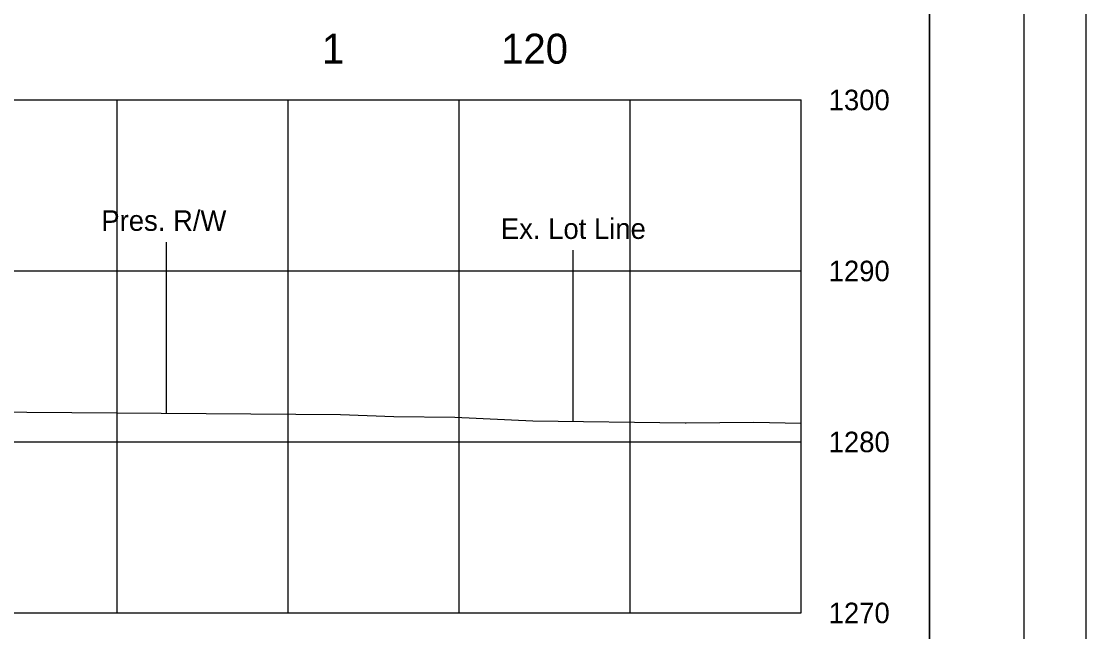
# Model space of a CAD drawing. Extents: x 2148105 to 2149976, y 144169 to 149705.
# Drawn here: x 2148517.7 to 2148579.9, y 144350.8 to 144386.5 of the extents above; entities that cross this region are included whole.
import ezdxf

# ---------------------------------------------------------------- set-up
doc = ezdxf.new("R2010")
doc.units = 0
for name, color, linetype in [('PH1a-PR-ServRd', 7, 'Continuous'), ('PR_Align_Ramp_A', 7, 'Continuous'), ('PR_Align_Ramp_E', 7, 'Continuous'), ('PR_Align_Ramp_J', 7, 'Continuous'), ('PR_Storm_Conc_Box_PH1B', 7, 'Continuous'), ('PR_Storm_Conc_Pipe_PH1B', 7, 'Continuous'), ('PR_Storm_Inlet_CICI_PH1B', 7, 'Continuous'), ('PR_Storm_MH_PH1A', 7, 'Continuous'), ('PR_Storm_MH_PH1B', 7, 'Continuous'), ('PR_Storm_Standard_Median_Drain_PH1A', 7, 'Continuous'), ('PR_Storm_Standard_Median_Drain_PH1B', 7, 'Continuous')]:
    doc.layers.add(name, color=color, linetype=linetype)

msp = doc.modelspace()

# ---------------------------------------------------------------- linework, layer by layer
at = {"layer": 'PH1a-PR-ServRd'}
msp.add_lwpolyline([(2148570.822, 144201.906), (2148255.822, 144201.906), (2148255.822, 144411.906), (2148570.822, 144411.906)], close=True, dxfattribs=at)
at = {"layer": 'PR_Align_Ramp_E'}
msp.add_lwpolyline([(2148219.947, 144425.156), (2148579.947, 144425.156), (2148579.947, 144185.156), (2148219.947, 144185.156)], close=True, dxfattribs=at)
at = {"layer": 'PR_Align_Ramp_J'}
msp.add_lwpolyline([(2148236.322, 144416.906), (2148576.322, 144416.906), (2148576.322, 144196.906), (2148236.322, 144196.906)], close=True, dxfattribs=at)
at = {"layer": 'PR_Storm_Conc_Box_PH1B'}
for p, q in [((2148263.322, 144381.906), (2148563.322, 144381.906)), ((2148523.322, 144351.906), (2148523.322, 144381.906)), ((2148533.322, 144351.906), (2148533.322, 144381.906)), ((2148543.322, 144351.906), (2148543.322, 144381.906)), ((2148553.322, 144351.906), (2148553.322, 144381.906)), ((2148563.322, 144351.906), (2148563.322, 144381.906)), ((2148263.322, 144371.906), (2148563.322, 144371.906)), ((2148263.322, 144361.906), (2148563.322, 144361.906)), ((2148263.322, 144351.906), (2148563.322, 144351.906))]:
    msp.add_line(p, q, dxfattribs=at)
at = {"layer": 'PR_Storm_Conc_Pipe_PH1B'}
msp.add_lwpolyline([(2148255.822, 144201.906), (2148570.822, 144201.906), (2148570.822, 144411.906), (2148255.822, 144411.906)], close=True, dxfattribs=at)
msp.add_lwpolyline([(2148255.822, 144201.906), (2148570.822, 144201.906), (2148570.822, 144411.906), (2148255.822, 144411.906)], close=True, dxfattribs=at)
at = {"layer": 'PR_Storm_Inlet_CICI_PH1B'}
msp.add_lwpolyline([(2148410.384, 144365.57), (2148447.416, 144364.895), (2148451.599, 144364.821), (2148453.129, 144364.798), (2148473.488, 144364.112), (2148484.545, 144364.066), (2148488.333, 144364.041), (2148502.316, 144363.763), (2148536.393, 144363.511), (2148539.508, 144363.394), (2148543.066, 144363.354), (2148547.636, 144363.142), (2148556.537, 144363.032), (2148556.583, 144363.032), (2148560.531, 144363.058), (2148563.322, 144363.003)], dxfattribs=at)
at = {"layer": 'PR_Storm_MH_PH1A'}
msp.add_line((2148526.205, 144363.587), (2148526.205, 144373.587), dxfattribs=at)
at = {"layer": 'PR_Storm_Standard_Median_Drain_PH1A'}
msp.add_line((2148549.99, 144363.113), (2148549.99, 144373.113), dxfattribs=at)
at = {"layer": 'PR_Storm_Standard_Median_Drain_PH1B'}
for p, q in [((2148563.322, 144351.906), (2148563.322, 144381.906)), ((2148263.322, 144351.906), (2148563.322, 144351.906))]:
    msp.add_line(p, q, dxfattribs=at)

# ---------------------------------------------------------------- texts
at = {"layer": 'PR_Align_Ramp_A'}
for s, p in [('1', (2148535.298, 144384.031)), ('120', (2148545.779, 144384.031))]:
    msp.add_text(s, height=1.75, dxfattribs=at).set_placement(p)
at = {"layer": 'PR_Storm_MH_PH1A'}
msp.add_text('Pres. R/W', height=1.2, rotation=360, dxfattribs=at).set_placement((2148522.405, 144374.253))
at = {"layer": 'PR_Storm_MH_PH1B'}
for s, p in [('1300', (2148564.922, 144381.306)), ('1290', (2148564.922, 144371.306)), ('1280', (2148564.922, 144361.306)), ('1270', (2148564.922, 144351.306))]:
    msp.add_text(s, height=1.2, dxfattribs=at).set_placement(p)
at = {"layer": 'PR_Storm_Standard_Median_Drain_PH1A'}
msp.add_text('Ex. Lot Line', height=1.2, rotation=360, dxfattribs=at).set_placement((2148545.761, 144373.78))

doc.saveas('drawing.dxf')
